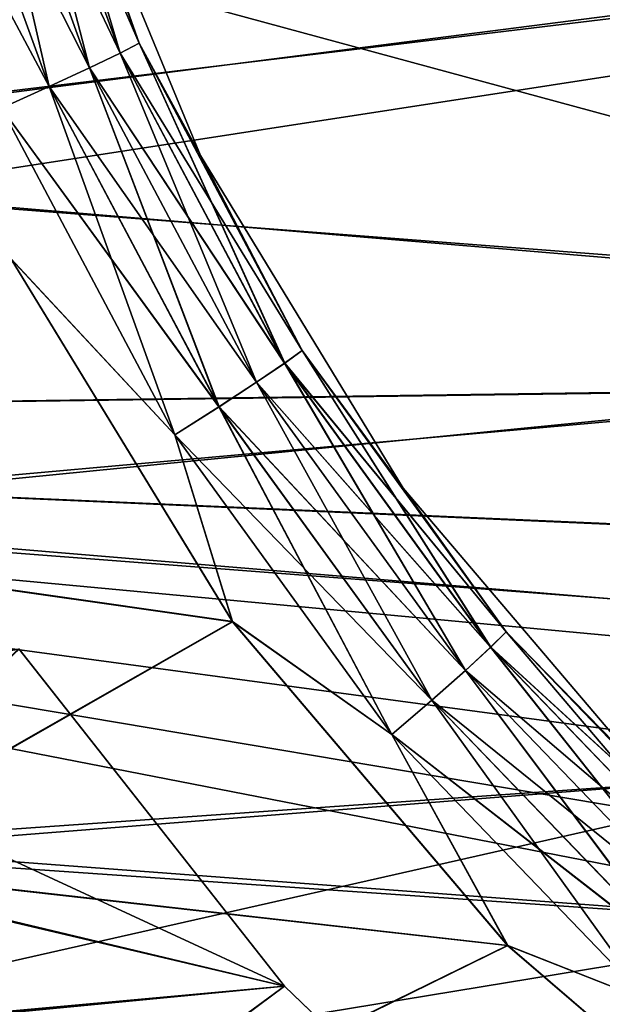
# Model space of a CAD drawing. Header units: metres. Extents: x -31 to 116, y -84 to 84.
# Tile 435 of 656: x -23.61 to -21.03, y -10.73 to -6.38. Entities that reach past the tile are written whole.
import ezdxf

# ---------------------------------------------------------------- set-up
doc = ezdxf.new("R2010")
doc.units = ezdxf.units.M
doc.layers.add('solid_80010000GA_11_1', color=7, linetype='CONTINUOUS')

msp = doc.modelspace()

# ---------------------------------------------------------------- linework, layer by layer
at = {"layer": 'solid_80010000GA_11_1'}
for points in [[(-30.999891, -4.092314, 60.361435), (-30.999891, -8.165935, 59.946369), (-18.569359, -4.154547, 60.248375)], [(-30.999891, -4.092314, -60.361435), (-17.786852, -6.129534, -60.072865), (-16.713655, -7.964656, -59.847542)], [(-30.999891, -8.165935, -59.946369), (-30.999891, -4.092314, -60.361435), (-16.713655, -7.964656, -59.847542)], [(-30.999891, -8.165935, 59.946369), (-17.786083, -6.131109, 60.072598), (-18.569359, -4.154547, 60.248375)], [(-23.605446, -5.037127, 41.723438), (-23.080532, -6.481654, 41.752934), (-23.694717, -5.066183, 41.488476)], [(-23.164524, -6.524422, -41.517673), (-23.605446, -5.037127, -41.723438), (-23.694717, -5.066183, -41.488476)], [(-23.694698, -5.066176, 48.511486), (-23.164494, -6.524407, 48.482265), (-23.60544, -5.037126, 48.276539)], [(-23.694698, -5.066176, -48.511486), (-23.60544, -5.037126, -48.276539), (-23.080524, -6.48165, -48.247036)], [(-23.605446, -5.037127, 41.723438), (-23.46542, -5.387478, 41.979568), (-23.080532, -6.481654, 41.752934)], [(-23.605446, -5.037127, -41.723438), (-23.080532, -6.481654, -41.752934), (-23.465429, -5.387448, -41.979568)], [(-23.164524, -6.524422, -41.517673), (-23.080532, -6.481654, -41.752934), (-23.605446, -5.037127, -41.723438)], [(-23.60544, -5.037126, 48.276539), (-23.080524, -6.48165, 48.247036), (-23.465424, -5.387465, 48.020443)], [(-23.164494, -6.524407, 48.482265), (-23.080524, -6.48165, 48.247036), (-23.60544, -5.037126, 48.276539)], [(-23.080524, -6.48165, -48.247036), (-23.60544, -5.037126, -48.276539), (-23.465424, -5.387462, -48.020443)], [(-23.694717, -5.066183, 41.488476), (-23.164524, -6.524422, 41.517673), (-23.837917, -5.110199, 41.284492)], [(-23.694717, -5.066183, -41.488476), (-23.837917, -5.110199, -41.284492), (-23.300076, -6.589357, -41.313538)], [(-23.837872, -5.110185, 48.715458), (-23.300009, -6.589326, 48.686386), (-23.694698, -5.066176, 48.511486)], [(-23.694698, -5.066176, -48.511486), (-23.164494, -6.524407, -48.482265), (-23.837872, -5.110185, -48.715458)], [(-23.080532, -6.481654, 41.752934), (-23.164524, -6.524422, 41.517673), (-23.694717, -5.066183, 41.488476)], [(-23.164524, -6.524422, -41.517673), (-23.694717, -5.066183, -41.488476), (-23.300076, -6.589357, -41.313538)], [(-23.300009, -6.589326, 48.686386), (-23.164494, -6.524407, 48.482265), (-23.694698, -5.066176, 48.511486)], [(-23.694698, -5.066176, -48.511486), (-23.080524, -6.48165, -48.247036), (-23.164494, -6.524407, -48.482265)], [(-23.837917, -5.110199, 41.284492), (-23.300076, -6.589357, 41.313538), (-24.025879, -5.166357, 41.124588)], [(-23.837917, -5.110199, -41.284492), (-24.025879, -5.166357, -41.124588), (-23.478479, -6.67229, -41.153679)], [(-24.025805, -5.166335, 48.875362), (-23.478373, -6.67224, 48.846245), (-23.837872, -5.110185, 48.715458)], [(-23.837872, -5.110185, -48.715458), (-23.300009, -6.589326, -48.686386), (-24.025805, -5.166335, -48.875362)], [(-23.164524, -6.524422, 41.517673), (-23.300076, -6.589357, 41.313538), (-23.837917, -5.110199, 41.284492)], [(-23.300076, -6.589357, -41.313538), (-23.837917, -5.110199, -41.284492), (-23.478479, -6.67229, -41.153679)], [(-23.478373, -6.67224, 48.846245), (-23.300009, -6.589326, 48.686386), (-23.837872, -5.110185, 48.715458)], [(-23.164494, -6.524407, -48.482265), (-23.300009, -6.589326, -48.686386), (-23.837872, -5.110185, -48.715458)], [(-24.025879, -5.166357, 41.124588), (-23.478479, -6.67229, 41.153679), (-24.246532, -5.231051, 41.018997)], [(-24.025805, -5.166335, -48.875362), (-23.478373, -6.67224, -48.846245), (-24.246428, -5.23102, -48.980968)], [(-23.300076, -6.589357, 41.313538), (-23.478479, -6.67229, 41.153679), (-24.025879, -5.166357, 41.124588)], [(-23.478479, -6.67229, -41.153679), (-24.025879, -5.166357, -41.124588), (-23.688246, -6.767879, -41.048363)], [(-23.688093, -6.76781, 48.951588), (-23.478373, -6.67224, 48.846245), (-24.025805, -5.166335, 48.875362)], [(-23.300009, -6.589326, -48.686386), (-23.478373, -6.67224, -48.846245), (-24.025805, -5.166335, -48.875362)], [(-23.478479, -6.67229, 41.153679), (-23.688246, -6.767879, 41.048363), (-24.246532, -5.231051, 41.018997)], [(-23.478373, -6.67224, -48.846245), (-23.688095, -6.76781, -48.951588), (-24.246428, -5.23102, -48.980968)], [(-17.852842, -5.992125, -58.018707), (-26.565615, -5.314176, -57.931927), (-26.163162, -6.994442, -57.760151)], [(-17.869143, -5.957586, 58.021996), (-26.154783, -7.020161, 57.757149), (-26.56357, -5.327092, 57.930744)], [(-23.465429, -5.387448, -41.979568), (-22.809193, -6.977923, -42.017075), (-23.465424, -5.387462, -48.020443)], [(-23.080532, -6.481654, -41.752934), (-22.809193, -6.977923, -42.017075), (-23.465429, -5.387448, -41.979568)], [(-22.809193, -6.977923, -42.017075), (-22.809189, -6.977932, -47.982937), (-23.465424, -5.387462, -48.020443)], [(-23.080524, -6.48165, -48.247036), (-23.465424, -5.387462, -48.020443), (-22.809189, -6.977932, -47.982937)], [(-23.465424, -5.387465, 48.020443), (-22.809183, -6.977943, 47.982937), (-23.46542, -5.387478, 41.979568)], [(-23.080524, -6.48165, 48.247036), (-22.809183, -6.977943, 47.982937), (-23.465424, -5.387465, 48.020443)], [(-22.809183, -6.977943, 47.982937), (-22.809183, -6.977943, 42.017075), (-23.46542, -5.387478, 41.979568)], [(-23.080532, -6.481654, 41.752934), (-23.46542, -5.387478, 41.979568), (-22.809183, -6.977943, 42.017075)], [(-17.869143, -5.957586, 58.021996), (-16.868444, -7.736109, 57.829128), (-26.154783, -7.020161, 57.757149)], [(-17.852842, -5.992125, -58.018707), (-26.163162, -6.994442, -57.760151), (-16.839249, -7.779966, -57.823742)], [(-30.999891, -8.165935, 59.946369), (-16.710913, -7.968618, 59.846771), (-17.786083, -6.131109, 60.072598)], [(-23.080532, -6.481654, 41.752934), (-22.360126, -7.838937, 41.793411), (-23.164524, -6.524422, 41.517673)], [(-22.436911, -7.894463, -41.557747), (-23.080532, -6.481654, -41.752934), (-23.164524, -6.524422, -41.517673)], [(-23.164494, -6.524407, 48.482265), (-22.436872, -7.894437, 48.442173), (-23.080524, -6.48165, 48.247036)], [(-23.164494, -6.524407, -48.482265), (-23.080524, -6.48165, -48.247036), (-22.360117, -7.83893, -48.206543)], [(-23.080532, -6.481654, 41.752934), (-22.809183, -6.977943, 42.017075), (-22.360126, -7.838937, 41.793411)], [(-23.080532, -6.481654, -41.752934), (-22.360126, -7.838937, -41.793411), (-22.809193, -6.977923, -42.017075)], [(-22.436911, -7.894463, -41.557747), (-22.360126, -7.838937, -41.793411), (-23.080532, -6.481654, -41.752934)], [(-23.080524, -6.48165, 48.247036), (-22.360117, -7.83893, 48.206543), (-22.809183, -6.977943, 47.982937)], [(-22.436872, -7.894437, 48.442173), (-22.360117, -7.83893, 48.206543), (-23.080524, -6.48165, 48.247036)], [(-22.360117, -7.83893, -48.206543), (-23.080524, -6.48165, -48.247036), (-22.809189, -6.977932, -47.982937)], [(-23.164524, -6.524422, 41.517673), (-22.436911, -7.894463, 41.557747), (-23.300076, -6.589357, 41.313538)], [(-23.164524, -6.524422, -41.517673), (-23.300076, -6.589357, -41.313538), (-22.561968, -7.979037, -41.353405)], [(-23.300009, -6.589326, 48.686386), (-22.561888, -7.978983, 48.646492), (-23.164494, -6.524407, 48.482265)], [(-23.164494, -6.524407, -48.482265), (-22.436872, -7.894437, -48.442173), (-23.300009, -6.589326, -48.686386)], [(-22.360126, -7.838937, 41.793411), (-22.436911, -7.894463, 41.557747), (-23.164524, -6.524422, 41.517673)], [(-22.436911, -7.894463, -41.557747), (-23.164524, -6.524422, -41.517673), (-22.561968, -7.979037, -41.353405)], [(-22.561888, -7.978983, 48.646492), (-22.436872, -7.894437, 48.442173), (-23.164494, -6.524407, 48.482265)], [(-23.164494, -6.524407, -48.482265), (-22.360117, -7.83893, -48.206543), (-22.436872, -7.894437, -48.442173)], [(-23.300076, -6.589357, 41.313538), (-22.561968, -7.979037, 41.353405), (-23.478479, -6.67229, 41.153679)], [(-23.300076, -6.589357, -41.313538), (-23.478479, -6.67229, -41.153679), (-22.727234, -8.087203, -41.193607)], [(-23.478373, -6.67224, 48.846245), (-22.7271, -8.087116, 48.806293), (-23.300009, -6.589326, 48.686386)], [(-23.300009, -6.589326, -48.686386), (-22.561888, -7.978983, -48.646492), (-23.478373, -6.67224, -48.846245)], [(-22.436911, -7.894463, 41.557747), (-22.561968, -7.979037, 41.353405), (-23.300076, -6.589357, 41.313538)], [(-22.561968, -7.979037, -41.353405), (-23.300076, -6.589357, -41.313538), (-22.727234, -8.087203, -41.193607)], [(-22.7271, -8.087116, 48.806293), (-22.561888, -7.978983, 48.646492), (-23.300009, -6.589326, 48.686386)], [(-22.436872, -7.894437, -48.442173), (-22.561888, -7.978983, -48.646492), (-23.300009, -6.589326, -48.686386)], [(-23.478479, -6.67229, 41.153679), (-22.727234, -8.087203, 41.193607), (-23.688246, -6.767879, 41.048363)], [(-23.478479, -6.67229, -41.153679), (-23.688246, -6.767879, -41.048363), (-22.92201, -8.211964, -41.088661)], [(-23.478373, -6.67224, -48.846245), (-22.7271, -8.087116, -48.806293), (-23.688095, -6.76781, -48.951588)], [(-23.688093, -6.76781, 48.951588), (-22.921824, -8.211843, 48.91127), (-23.478373, -6.67224, 48.846245)], [(-22.561968, -7.979037, 41.353405), (-22.727234, -8.087203, 41.193607), (-23.478479, -6.67229, 41.153679)], [(-22.727234, -8.087203, -41.193607), (-23.478479, -6.67229, -41.153679), (-22.92201, -8.211964, -41.088661)], [(-22.921824, -8.211843, 48.91127), (-22.7271, -8.087116, 48.806293), (-23.478373, -6.67224, 48.846245)], [(-22.561888, -7.978983, -48.646492), (-22.7271, -8.087116, -48.806293), (-23.478373, -6.67224, -48.846245)], [(-23.645189, -7.435983, 41.018597), (-23.688246, -6.767879, 41.048363), (-22.92201, -8.211963, 41.088661)], [(-22.727234, -8.087203, 41.193607), (-22.92201, -8.211963, 41.088661), (-23.688246, -6.767879, 41.048363)], [(-22.92201, -8.211964, -41.088661), (-23.688246, -6.767879, -41.048363), (-23.646936, -7.432542, -41.018505)], [(-23.688095, -6.76781, -48.951588), (-22.921824, -8.211844, -48.91127), (-23.646936, -7.432542, -48.981495)], [(-22.7271, -8.087116, -48.806293), (-22.921824, -8.211844, -48.91127), (-23.688095, -6.76781, -48.951588)], [(-23.688093, -6.76781, 48.951588), (-23.645178, -7.436009, 48.981403), (-22.921824, -8.211843, 48.91127)], [(-16.839249, -7.779966, -57.823742), (-26.163162, -6.994442, -57.760151), (-25.519615, -8.557335, -57.560814)], [(-22.809193, -6.977923, -42.017075), (-21.912792, -8.446869, -42.068298), (-22.809189, -6.977932, -47.982937)], [(-22.360126, -7.838937, -41.793411), (-21.912792, -8.446869, -42.068298), (-22.809193, -6.977923, -42.017075)], [(-21.912792, -8.446869, -42.068298), (-21.912792, -8.446871, -47.931709), (-22.809189, -6.977932, -47.982937)], [(-22.360117, -7.83893, -48.206543), (-22.809189, -6.977932, -47.982937), (-21.912792, -8.446871, -47.931709)], [(-21.912781, -8.446887, 47.931705), (-21.912788, -8.446875, 42.068298), (-22.809183, -6.977943, 42.017075)], [(-22.360126, -7.838937, 41.793411), (-22.809183, -6.977943, 42.017075), (-21.912788, -8.446875, 42.068298)], [(-22.809183, -6.977943, 47.982937), (-21.912781, -8.446887, 47.931705), (-22.809183, -6.977943, 42.017075)], [(-22.360117, -7.83893, 48.206543), (-21.912781, -8.446887, 47.931705), (-22.809183, -6.977943, 47.982937)], [(-16.868444, -7.736109, 57.829128), (-25.50276, -8.590582, 57.556114), (-26.154783, -7.020161, 57.757149)], [(-22.667894, -9.036686, -41.069813), (-23.646936, -7.432542, -41.018505), (-25.479963, -8.635013, -40.92244)], [(-22.666948, -9.037987, 48.930138), (-23.645178, -7.436009, 48.981403), (-25.479963, -8.635013, 49.07756)], [(-23.646936, -7.432542, -48.981495), (-22.667894, -9.036686, -48.930187), (-25.477684, -8.637477, -49.077442)], [(-22.666965, -9.037961, 41.069862), (-25.477684, -8.637477, 40.922558), (-23.645189, -7.435983, 41.018597)], [(-22.92201, -8.211964, -41.088661), (-23.646936, -7.432542, -41.018505), (-22.667894, -9.036686, -41.069813)], [(-22.921824, -8.211844, -48.91127), (-22.667894, -9.036686, -48.930187), (-23.646936, -7.432542, -48.981495)], [(-22.666965, -9.037961, 41.069862), (-23.645189, -7.435983, 41.018597), (-22.92201, -8.211963, 41.088661)], [(-22.921824, -8.211843, 48.91127), (-23.645178, -7.436009, 48.981403), (-22.666948, -9.037987, 48.930138)], [(-16.868444, -7.736109, 57.829128), (-15.620708, -9.349271, 57.612629), (-25.50276, -8.590582, 57.556114)], [(-16.839249, -7.779966, -57.823742), (-25.519615, -8.557335, -57.560814), (-15.585754, -9.388083, -57.606899)], [(-22.360126, -7.838937, 41.793411), (-21.458426, -9.08268, 41.844082), (-22.436911, -7.894463, 41.557747)], [(-21.526255, -9.149735, -41.607906), (-22.360126, -7.838937, -41.793411), (-22.436911, -7.894463, -41.557747)], [(-22.436872, -7.894437, 48.442173), (-21.526213, -9.149696, 48.391991), (-22.360117, -7.83893, 48.206543)], [(-22.436872, -7.894437, -48.442173), (-22.360117, -7.83893, -48.206543), (-21.458416, -9.082668, -48.155861)], [(-22.360126, -7.838937, 41.793411), (-21.912788, -8.446875, 42.068298), (-21.458426, -9.08268, 41.844082)], [(-22.360126, -7.838937, -41.793411), (-21.458426, -9.08268, -41.844082), (-21.912792, -8.446869, -42.068298)], [(-21.526255, -9.149735, -41.607906), (-21.458426, -9.08268, -41.844082), (-22.360126, -7.838937, -41.793411)], [(-22.360117, -7.83893, 48.206543), (-21.458416, -9.082668, 48.155861), (-21.912781, -8.446887, 47.931705)], [(-21.526213, -9.149696, 48.391991), (-21.458416, -9.082668, 48.155861), (-22.360117, -7.83893, 48.206543)], [(-21.458416, -9.082668, -48.155861), (-22.360117, -7.83893, -48.206543), (-21.912792, -8.446871, -47.931709)], [(-22.436911, -7.894463, 41.557747), (-21.526255, -9.149735, 41.607906), (-22.561968, -7.979037, 41.353405)], [(-22.436911, -7.894463, -41.557747), (-22.561968, -7.979037, -41.353405), (-21.638187, -9.252283, -41.403301)], [(-22.561888, -7.978983, 48.646492), (-21.638096, -9.252201, 48.596569), (-22.436872, -7.894437, 48.442173)], [(-22.436872, -7.894437, -48.442173), (-21.526213, -9.149696, -48.391991), (-22.561888, -7.978983, -48.646492)], [(-21.458426, -9.08268, 41.844082), (-21.526255, -9.149735, 41.607906), (-22.436911, -7.894463, 41.557747)], [(-21.526255, -9.149735, -41.607906), (-22.436911, -7.894463, -41.557747), (-21.638187, -9.252283, -41.403301)], [(-21.638096, -9.252201, 48.596569), (-21.526213, -9.149696, 48.391991), (-22.436872, -7.894437, 48.442173)], [(-22.436872, -7.894437, -48.442173), (-21.458416, -9.082668, -48.155861), (-21.526213, -9.149696, -48.391991)], [(-30.999891, -8.165935, -59.946369), (-16.713655, -7.964656, -59.847542), (-16.072887, -8.819315, -59.722012)], [(-30.999891, -8.165935, 59.946369), (-16.068943, -8.824177, 59.721149), (-16.710913, -7.968618, 59.846771)], [(-22.561968, -7.979037, 41.353405), (-21.638187, -9.252282, 41.403301), (-22.727234, -8.087203, 41.193607)], [(-22.561968, -7.979037, -41.353405), (-22.727234, -8.087203, -41.193607), (-21.786966, -9.383668, -41.243584)], [(-22.7271, -8.087116, 48.806293), (-21.786816, -9.383536, 48.756294), (-22.561888, -7.978983, 48.646492)], [(-22.561888, -7.978983, -48.646492), (-21.638096, -9.252201, -48.596569), (-22.7271, -8.087116, -48.806293)], [(-21.526255, -9.149735, 41.607906), (-21.638187, -9.252282, 41.403301), (-22.561968, -7.979037, 41.353405)], [(-21.638187, -9.252283, -41.403301), (-22.561968, -7.979037, -41.353405), (-21.786966, -9.383668, -41.243584)], [(-21.786816, -9.383536, 48.756294), (-21.638096, -9.252201, 48.596569), (-22.561888, -7.978983, 48.646492)], [(-21.526213, -9.149696, -48.391991), (-21.638096, -9.252201, -48.596569), (-22.561888, -7.978983, -48.646492)], [(-22.727234, -8.087203, 41.193607), (-21.786966, -9.383668, 41.243584), (-22.92201, -8.211963, 41.088661)], [(-22.727234, -8.087203, -41.193607), (-22.92201, -8.211964, -41.088661), (-21.96291, -9.535343, -41.139107)], [(-22.921824, -8.211843, 48.91127), (-21.962696, -9.535161, 48.860809), (-22.7271, -8.087116, 48.806293)], [(-22.7271, -8.087116, -48.806293), (-21.786816, -9.383536, -48.756294), (-22.921824, -8.211844, -48.91127)], [(-21.638187, -9.252282, 41.403301), (-21.786966, -9.383668, 41.243584), (-22.727234, -8.087203, 41.193607)], [(-21.786966, -9.383668, -41.243584), (-22.727234, -8.087203, -41.193607), (-21.96291, -9.535343, -41.139107)], [(-21.962696, -9.535161, 48.860809), (-21.786816, -9.383536, 48.756294), (-22.7271, -8.087116, 48.806293)], [(-21.638096, -9.252201, -48.596569), (-21.786816, -9.383536, -48.756294), (-22.7271, -8.087116, -48.806293)], [(-30.999891, -8.165935, 59.946369), (-30.999891, -12.202148, 59.25671), (-16.068943, -8.824177, 59.721149)], [(-30.999891, -8.165935, -59.946369), (-16.072887, -8.819315, -59.722012), (-15.367069, -9.624485, -59.591457)], [(-30.999891, -8.165935, -59.946369), (-15.367069, -9.624485, -59.591457), (-14.600238, -10.374755, -59.458496)], [(-30.999891, -8.165935, -59.946369), (-14.600238, -10.374755, -59.458496), (-13.778065, -11.064213, -59.326759)], [(-30.999891, -8.165935, -59.946369), (-13.778065, -11.064213, -59.326759), (-12.903373, -11.690084, -59.199028)], [(-30.999891, -12.202148, -59.25671), (-30.999891, -8.165935, -59.946369), (-12.903373, -11.690084, -59.199028)], [(-22.666965, -9.037961, 41.069862), (-22.92201, -8.211963, 41.088661), (-21.96291, -9.535342, 41.139107)], [(-21.786966, -9.383668, 41.243584), (-21.96291, -9.535342, 41.139107), (-22.92201, -8.211963, 41.088661)], [(-21.96291, -9.535343, -41.139107), (-22.92201, -8.211964, -41.088661), (-22.667894, -9.036686, -41.069813)], [(-22.921824, -8.211843, 48.91127), (-22.666948, -9.037987, 48.930138), (-21.962696, -9.535161, 48.860809)], [(-22.921824, -8.211844, -48.91127), (-21.962696, -9.535161, -48.860809), (-22.667894, -9.036686, -48.930187)], [(-21.786816, -9.383536, -48.756294), (-21.962696, -9.535161, -48.860809), (-22.921824, -8.211844, -48.91127)], [(-21.912792, -8.446869, -42.068298), (-20.798071, -9.758228, -42.132011), (-21.912792, -8.446871, -47.931709)], [(-21.458426, -9.08268, -41.844082), (-20.798071, -9.758228, -42.132011), (-21.912792, -8.446869, -42.068298)], [(-20.798071, -9.758228, -42.132011), (-20.798067, -9.758231, -47.867992), (-21.912792, -8.446871, -47.931709)], [(-21.458416, -9.082668, -48.155861), (-21.912792, -8.446871, -47.931709), (-20.798067, -9.758231, -47.867992)], [(-21.912781, -8.446887, 47.931705), (-20.798077, -9.758221, 42.132011), (-21.912788, -8.446875, 42.068298)], [(-21.458426, -9.08268, 41.844082), (-21.912788, -8.446875, 42.068298), (-20.798077, -9.758221, 42.132011)], [(-21.912781, -8.446887, 47.931705), (-20.798048, -9.758249, 47.867989), (-20.798077, -9.758221, 42.132011)], [(-21.458416, -9.082668, 48.155861), (-20.798048, -9.758249, 47.867989), (-21.912781, -8.446887, 47.931705)], [(-15.585754, -9.388083, -57.606899), (-25.519615, -8.557335, -57.560814), (-24.630211, -10.022719, -57.339424)], [(-15.620708, -9.349271, 57.612629), (-24.604147, -10.058806, 57.333496), (-25.50276, -8.590582, 57.556114)], [(-22.666948, -9.037987, 48.930138), (-25.479963, -8.635013, 49.07756), (-24.5618, -10.116737, 49.029442)], [(-22.667894, -9.036686, -41.069813), (-25.479963, -8.635013, -40.92244), (-24.5618, -10.116737, -40.970558)], [(-22.666965, -9.037961, 41.069862), (-24.559994, -10.118429, 40.970654), (-25.477684, -8.637477, 40.922558)], [(-22.667894, -9.036686, -48.930187), (-24.559994, -10.118429, -49.029346), (-25.477684, -8.637477, -49.077442)], [(-30.999891, -12.202148, 59.25671), (-15.361907, -9.629935, 59.590496), (-16.068943, -8.824177, 59.721149)], [(-21.450504, -10.468143, -41.133614), (-22.667894, -9.036686, -41.069813), (-24.5618, -10.116737, -40.970558)], [(-21.45112, -10.467526, 48.866421), (-22.666948, -9.037987, 48.930138), (-24.5618, -10.116737, 49.029442)], [(-22.667894, -9.036686, -48.930187), (-21.450504, -10.468143, -48.866386), (-24.559994, -10.118429, -49.029346)], [(-21.451141, -10.467506, 41.133579), (-24.559994, -10.118429, 40.970654), (-22.666965, -9.037961, 41.069862)], [(-21.96291, -9.535343, -41.139107), (-22.667894, -9.036686, -41.069813), (-21.450504, -10.468143, -41.133614)], [(-21.962696, -9.535161, -48.860809), (-21.450504, -10.468143, -48.866386), (-22.667894, -9.036686, -48.930187)], [(-21.451141, -10.467506, 41.133579), (-22.666965, -9.037961, 41.069862), (-21.96291, -9.535342, 41.139107)], [(-21.962696, -9.535161, 48.860809), (-22.666948, -9.037987, 48.930138), (-21.45112, -10.467526, 48.866421)], [(-21.458426, -9.08268, 41.844082), (-20.393059, -10.188835, 41.903954), (-21.526255, -9.149735, 41.607906)], [(-20.450399, -10.265956, -41.667171), (-21.458426, -9.08268, -41.844082), (-21.526255, -9.149735, -41.607906)], [(-21.526213, -9.149696, 48.391991), (-20.450357, -10.265902, 48.332706), (-21.458416, -9.082668, 48.155861)], [(-21.526213, -9.149696, -48.391991), (-21.458416, -9.082668, -48.155861), (-20.393049, -10.18882, -48.095978)], [(-21.458426, -9.08268, 41.844082), (-20.798077, -9.758221, 42.132011), (-20.393059, -10.188835, 41.903954)], [(-21.458426, -9.08268, -41.844082), (-20.393059, -10.188835, -41.903954), (-20.798071, -9.758228, -42.132011)], [(-20.450399, -10.265956, -41.667171), (-20.393059, -10.188835, -41.903954), (-21.458426, -9.08268, -41.844082)], [(-21.458416, -9.082668, 48.155861), (-20.393049, -10.18882, 48.095978), (-20.798048, -9.758249, 47.867989)], [(-20.450357, -10.265902, 48.332706), (-20.393049, -10.18882, 48.095978), (-21.458416, -9.082668, 48.155861)], [(-20.393049, -10.18882, -48.095978), (-21.458416, -9.082668, -48.155861), (-20.798067, -9.758231, -47.867992)], [(-23.611797, -9.1574, 47.177185), (-22.437342, -10.64773, 47.115635), (-25.142475, -9.396048, 47.257404)], [(-23.611042, -9.158186, -42.822853), (-22.437342, -10.64773, -42.884365), (-25.142475, -9.396047, -42.742596)], [(-24.65341, -10.119499, 42.768227), (-22.437342, -10.64773, 42.884365), (-23.611797, -9.1574, 42.822815)], [(-22.437342, -10.64773, -47.115635), (-23.611042, -9.158185, -47.177147), (-24.647774, -10.127161, -47.23148)], [(-22.437342, -10.64773, 42.884365), (-22.437342, -10.64773, 47.115635), (-23.611797, -9.1574, 47.177185)], [(-22.437342, -10.64773, 42.884365), (-23.611797, -9.1574, 47.177185), (-23.611797, -9.1574, 42.822815)], [(-22.437342, -10.64773, -47.115635), (-23.611042, -9.158186, -42.822853), (-23.611042, -9.158185, -47.177147)], [(-22.437342, -10.64773, -47.115635), (-22.437342, -10.64773, -42.884365), (-23.611042, -9.158186, -42.822853)], [(-21.526255, -9.149735, 41.607906), (-20.450399, -10.265956, 41.667171), (-21.638187, -9.252282, 41.403301)], [(-21.526255, -9.149735, -41.607906), (-21.638187, -9.252283, -41.403301), (-20.546841, -10.38446, -41.462254)], [(-21.638096, -9.252201, 48.596569), (-20.546745, -10.384347, 48.53759), (-21.526213, -9.149696, 48.391991)], [(-21.526213, -9.149696, -48.391991), (-20.450357, -10.265902, -48.332706), (-21.638096, -9.252201, -48.596569)], [(-20.393059, -10.188835, 41.903954), (-20.450399, -10.265956, 41.667171), (-21.526255, -9.149735, 41.607906)], [(-20.450399, -10.265956, -41.667171), (-21.526255, -9.149735, -41.607906), (-20.546841, -10.38446, -41.462254)], [(-20.546745, -10.384347, 48.53759), (-20.450357, -10.265902, 48.332706), (-21.526213, -9.149696, 48.391991)], [(-21.526213, -9.149696, -48.391991), (-20.393049, -10.18882, -48.095978), (-20.450357, -10.265902, -48.332706)], [(-21.638187, -9.252282, 41.403301), (-20.546841, -10.38446, 41.462254), (-21.786966, -9.383668, 41.243584)], [(-21.638187, -9.252283, -41.403301), (-21.786966, -9.383668, -41.243584), (-20.676085, -10.536611, -41.302628)], [(-21.786816, -9.383536, 48.756294), (-20.675926, -10.536427, 48.697224), (-21.638096, -9.252201, 48.596569)], [(-21.638096, -9.252201, -48.596569), (-20.546745, -10.384347, -48.53759), (-21.786816, -9.383536, -48.756294)], [(-20.450399, -10.265956, 41.667171), (-20.546841, -10.38446, 41.462254), (-21.638187, -9.252282, 41.403301)], [(-20.546841, -10.38446, -41.462254), (-21.638187, -9.252283, -41.403301), (-20.676085, -10.536611, -41.302628)], [(-20.675926, -10.536427, 48.697224), (-20.546745, -10.384347, 48.53759), (-21.638096, -9.252201, 48.596569)], [(-20.450357, -10.265902, -48.332706), (-20.546745, -10.384347, -48.53759), (-21.638096, -9.252201, -48.596569)], [(-15.620708, -9.349271, 57.612629), (-14.12735, -10.78436, 57.387676), (-24.604147, -10.058806, 57.333496)], [(-22.437342, -10.64773, -42.884365), (-24.654202, -10.11843, -42.768185), (-25.142475, -9.396047, -42.742596)], [(-22.437342, -10.64773, 47.115635), (-24.654202, -10.118431, 47.231815), (-25.142475, -9.396048, 47.257404)], [(-15.585754, -9.388083, -57.606899), (-24.630211, -10.022719, -57.339424), (-14.092889, -10.812795, -57.382919)], [(-21.786966, -9.383668, 41.243584), (-20.676085, -10.53661, 41.302628), (-21.96291, -9.535342, 41.139107)], [(-21.786966, -9.383668, -41.243584), (-21.96291, -9.535343, -41.139107), (-20.829664, -10.71244, -41.198711)], [(-21.962696, -9.535161, 48.860809), (-20.829441, -10.712188, 48.801189), (-21.786816, -9.383536, 48.756294)], [(-21.786816, -9.383536, -48.756294), (-20.675926, -10.536427, -48.697224), (-21.962696, -9.535161, -48.860809)], [(-20.546841, -10.38446, 41.462254), (-20.676085, -10.53661, 41.302628), (-21.786966, -9.383668, 41.243584)], [(-20.676085, -10.536611, -41.302628), (-21.786966, -9.383668, -41.243584), (-20.829664, -10.71244, -41.198711)], [(-20.829441, -10.712188, 48.801189), (-20.675926, -10.536427, 48.697224), (-21.786816, -9.383536, 48.756294)], [(-20.546745, -10.384347, -48.53759), (-20.675926, -10.536427, -48.697224), (-21.786816, -9.383536, -48.756294)], [(-21.451141, -10.467506, 41.133579), (-21.96291, -9.535342, 41.139107), (-20.829664, -10.71244, 41.198711)], [(-20.676085, -10.53661, 41.302628), (-20.829664, -10.71244, 41.198711), (-21.96291, -9.535342, 41.139107)], [(-20.829664, -10.71244, -41.198711), (-21.96291, -9.535343, -41.139107), (-21.450504, -10.468143, -41.133614)], [(-21.962696, -9.535161, 48.860809), (-21.45112, -10.467526, 48.866421), (-20.829441, -10.712188, 48.801189)], [(-21.962696, -9.535161, -48.860809), (-20.829441, -10.712188, -48.801189), (-21.450504, -10.468143, -48.866386)], [(-20.675926, -10.536427, -48.697224), (-20.829441, -10.712188, -48.801189), (-21.962696, -9.535161, -48.860809)], [(-30.999891, -12.202148, 59.25671), (-14.593959, -10.38044, 59.45739), (-15.361907, -9.629935, 59.590496)], [(-23.536058, -11.319857, -57.117233), (-24.630211, -10.022719, -57.339424), (-24.559994, -10.118429, -49.029346)], [(-14.092889, -10.812795, -57.382919), (-24.630211, -10.022719, -57.339424), (-23.536058, -11.319857, -57.117233)], [(-24.5618, -10.116737, 49.029442), (-24.604147, -10.058806, 57.333496), (-23.507957, -11.348276, 57.112087)], [(-14.12735, -10.78436, 57.387676), (-23.507957, -11.348276, 57.112087), (-24.604147, -10.058806, 57.333496)], [(-22.437342, -10.64773, -42.884365), (-24.110641, -10.799449, -42.796673), (-24.654202, -10.11843, -42.768185)], [(-22.437342, -10.64773, 47.115635), (-24.110641, -10.79945, 47.203327), (-24.654202, -10.118431, 47.231815)], [(-24.65341, -10.119499, 42.768227), (-24.109457, -10.800814, 42.796734), (-22.437342, -10.64773, 42.884365)], [(-22.437342, -10.64773, -47.115635), (-24.647774, -10.127161, -47.23148), (-24.103378, -10.807833, -47.202946)], [(-23.423281, -11.432678, 48.969776), (-24.5618, -10.116737, 49.029442), (-23.507957, -11.348276, 57.112087)], [(-21.45112, -10.467526, 48.866421), (-24.5618, -10.116737, 49.029442), (-23.423281, -11.432678, 48.969776)], [(-24.5618, -10.116737, -40.970558), (-23.821905, -11.018535, -16.278847), (-23.423281, -11.432678, -41.030224)], [(-21.450504, -10.468143, -41.133614), (-24.5618, -10.116737, -40.970558), (-23.423281, -11.432678, -41.030224)], [(-24.559994, -10.118429, 40.970654), (-23.420702, -11.435345, 41.030361), (-24.225126, -10.551419, 15.480544)], [(-21.451141, -10.467506, 41.133579), (-23.420702, -11.435345, 41.030361), (-24.559994, -10.118429, 40.970654)], [(-23.536058, -11.319857, -57.117233), (-24.559994, -10.118429, -49.029346), (-23.420702, -11.435345, -48.969639)], [(-21.450504, -10.468143, -48.866386), (-23.420702, -11.435345, -48.969639), (-24.559994, -10.118429, -49.029346)], [(-30.999891, -12.202148, 59.25671), (-13.770885, -11.069776, 59.325607), (-14.593959, -10.38044, 59.45739)], [(-20.027292, -11.689911, 48.791798), (-21.45112, -10.467526, 48.866421), (-23.423281, -11.432678, 48.969776)], [(-20.0252, -11.691439, -41.208309), (-21.450504, -10.468143, -41.133614), (-23.423281, -11.432678, -41.030224)], [(-20.027309, -11.689898, 41.208199), (-23.420702, -11.435345, 41.030361), (-21.451141, -10.467506, 41.133579)], [(-21.450504, -10.468143, -48.866386), (-20.0252, -11.69144, -48.791691), (-23.420702, -11.435345, -48.969639)], [(-20.027309, -11.689898, 41.208199), (-21.451141, -10.467506, 41.133579), (-20.829664, -10.71244, 41.198711)], [(-20.829441, -10.712188, 48.801189), (-21.45112, -10.467526, 48.866421), (-20.027292, -11.689911, 48.791798)], [(-20.829664, -10.71244, -41.198711), (-21.450504, -10.468143, -41.133614), (-20.0252, -11.691439, -41.208309)], [(-20.829441, -10.712188, -48.801189), (-20.0252, -11.69144, -48.791691), (-21.450504, -10.468143, -48.866386)], [(-23.420702, -11.435345, 41.030361), (-23.821903, -11.018538, 16.278852), (-24.225126, -10.551419, 15.480544)], [(-22.437342, -10.64773, 47.115635), (-21.258444, -11.779427, 47.053852), (-24.110641, -10.79945, 47.203327)], [(-22.437342, -10.64773, -42.884365), (-21.258249, -11.780377, -42.946159), (-24.110641, -10.799449, -42.796673)], [(-24.109457, -10.800814, 42.796734), (-23.513741, -11.436513, 42.827953), (-22.437342, -10.64773, 42.884365)], [(-22.437342, -10.64773, -47.115635), (-24.103378, -10.807833, -47.202946), (-23.507395, -11.44277, -47.171715)], [(-23.513741, -11.436513, 42.827953), (-21.258444, -11.779427, 42.946148), (-22.437342, -10.64773, 42.884365)], [(-21.258249, -11.780377, -47.053841), (-22.437342, -10.64773, -47.115635), (-23.507395, -11.44277, -47.171715)], [(-21.258444, -11.779427, 42.946148), (-21.258444, -11.779427, 47.053852), (-22.437342, -10.64773, 47.115635)], [(-21.258444, -11.779427, 42.946148), (-22.437342, -10.64773, 47.115635), (-22.437342, -10.64773, 42.884365)], [(-21.258249, -11.780377, -47.053841), (-21.258249, -11.780377, -42.946159), (-22.437342, -10.64773, -42.884365)], [(-21.258249, -11.780377, -47.053841), (-22.437342, -10.64773, -42.884365), (-22.437342, -10.64773, -47.115635)]]:
    msp.add_3dface(points, dxfattribs=at)

doc.saveas('drawing.dxf')
